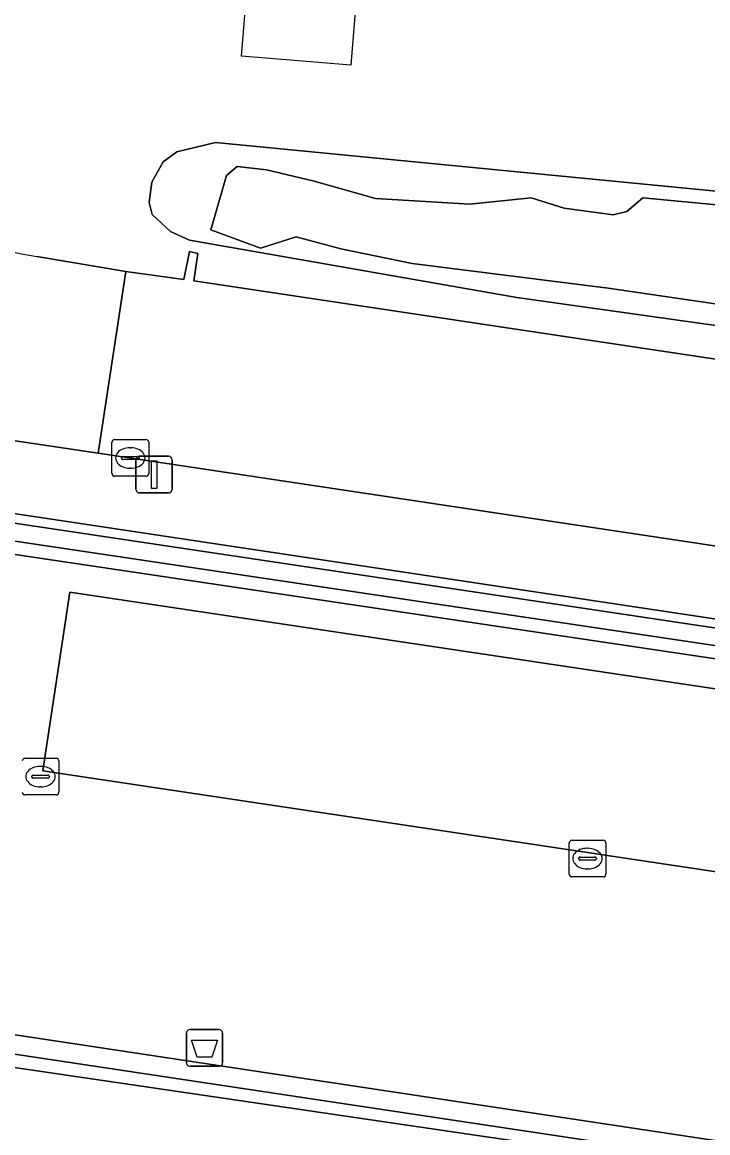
# Model space of a CAD drawing. Extents: x 164148 to 165261, y 382513 to 383432.
# Drawn here: x 164928.07 to 164946.78, y 382763.27 to 382793.54 of the extents above; entities that cross this region are included whole.
import ezdxf

# ---------------------------------------------------------------- set-up
doc = ezdxf.new("R2010")
doc.units = 0
for name, color, linetype in [('IMGEO_Afvalbak', 7, 'Continuous'), ('IMGEO_Groenvoorziening', 7, 'Continuous'), ('IMGEO_Kolk', 7, 'Continuous'), ('IMGEO_Lichtmast', 7, 'Continuous'), ('IMGEO_Muur', 7, 'Continuous'), ('IMGEO_Oever', 7, 'Continuous'), ('IMGEO_Pand_vergunning_verleend', 7, 'Continuous'), ('IMGEO_Parkeervlak_open', 7, 'Continuous'), ('IMGEO_Rijbaan_lokaal_open', 7, 'Continuous'), ('IMGEO_Voetpad_open', 7, 'Continuous'), ('IMGEO_Waterloop', 7, 'Continuous')]:
    doc.layers.add(name, color=color, linetype=linetype)

msp = doc.modelspace()

# ---------------------------------------------------------------- linework, layer by layer
at = {"layer": 'IMGEO_Afvalbak'}
for p, q in [((164932.552, 382765.182), (164932.552, 382765.982)), ((164932.552, 382765.982), (164932.552, 382765.182)), ((164932.652, 382766.082), (164933.442, 382766.082)), ((164933.442, 382766.082), (164932.652, 382766.082)), ((164933.542, 382765.982), (164933.542, 382765.182)), ((164933.542, 382765.182), (164933.542, 382765.982)), ((164933.442, 382765.082), (164932.652, 382765.082)), ((164932.652, 382765.082), (164933.442, 382765.082))]:
    msp.add_line(p, q, dxfattribs=at)
msp.add_lwpolyline([(164932.695, 382765.796), (164933.399, 382765.796), (164933.25, 382765.326), (164932.844, 382765.326), (164932.695, 382765.796)], dxfattribs=at)
for centre, start, end in [((164932.652, 382765.982), 90, 180), ((164932.652, 382765.982), 90, 180), ((164933.442, 382765.982), 0, 90), ((164933.442, 382765.982), 360, 90), ((164932.652, 382765.182), 180, 270), ((164932.652, 382765.182), 180, 270), ((164933.442, 382765.182), 270, 0), ((164933.442, 382765.182), 270, 0)]:
    msp.add_arc(centre, 0.1, start, end, dxfattribs=at)
at = {"layer": 'IMGEO_Groenvoorziening'}
for points in [[(164963.018, 382783.02), (164941.565, 382786.038), (164932.64, 382787.599), (164932.115, 382787.839), (164931.62, 382788.301), (164931.536, 382788.629), (164931.609, 382789.188), (164931.919, 382789.739), (164932.288, 382790.011), (164933.348, 382790.265), (164963.758, 382787.314)], [(164928.476, 382787.16), (164930.899, 382786.746), (164932.483, 382786.528), (164932.64, 382787.291), (164932.865, 382787.235), (164932.756, 382786.49), (164951.775, 382783.642)]]:
    msp.add_lwpolyline(points, dxfattribs=at)
msp.add_lwpolyline([(164922.379, 382780.213), (164922.444, 382780.701), (164978.319, 382772.347), (164978.327, 382772.394), (165021.417, 382765.877), (165021.448, 382766.088), (165019.888, 382766.324), (164922.449, 382780.963), (164922.259, 382780.992), (164922.147, 382779.942), (164922.558, 382779.82), (164977.759, 382771.609), (164978.243, 382771.887)], close=True, dxfattribs=at)
msp.add_arc((164929.285, 382793.16), 6.054, 198.9281, 262.3232, dxfattribs=at)
at = {"layer": 'IMGEO_Kolk'}
for p, q in [((164930.598, 382782.166), (164931.45, 382782.166)), ((164930.523, 382781.24), (164930.523, 382782.092)), ((164931.011, 382781.946), (164931.036, 382781.946)), ((164931.524, 382782.092), (164931.524, 382781.24)), ((164930.782, 382781.66), (164930.782, 382781.672)), ((164931.22, 382781.623), (164930.822, 382781.623)), ((164930.825, 382781.709), (164931.223, 382781.709)), ((164931.266, 382781.672), (164931.266, 382781.66)), ((164931.034, 382781.386), (164931.009, 382781.386)), ((164931.45, 382781.166), (164930.598, 382781.166)), ((164928.148, 382773.479), (164929, 382773.479)), ((164929.074, 382773.405), (164929.074, 382772.553)), ((164928.561, 382773.259), (164928.586, 382773.259)), ((164928.332, 382772.973), (164928.332, 382772.985)), ((164928.77, 382772.936), (164928.372, 382772.936)), ((164928.375, 382773.022), (164928.773, 382773.022)), ((164928.816, 382772.985), (164928.816, 382772.973)), ((164929, 382772.479), (164928.148, 382772.479)), ((164928.584, 382772.699), (164928.559, 382772.699)), ((164943.07, 382771.244), (164943.922, 382771.244)), ((164942.995, 382770.318), (164942.995, 382771.17)), ((164943.483, 382771.024), (164943.508, 382771.024)), ((164943.996, 382771.17), (164943.996, 382770.318)), ((164943.254, 382770.738), (164943.254, 382770.75)), ((164943.692, 382770.701), (164943.294, 382770.701)), ((164943.297, 382770.787), (164943.695, 382770.787)), ((164943.738, 382770.75), (164943.738, 382770.738)), ((164943.506, 382770.464), (164943.481, 382770.464)), ((164943.922, 382770.244), (164943.07, 382770.244))]:
    msp.add_line(p, q, dxfattribs=at)
for points in [[(164930.598, 382782.166), (164931.45, 382782.166)], [(164930.523, 382781.24), (164930.523, 382782.092)], [(164931.524, 382782.092), (164931.524, 382781.24)], [(164931.45, 382781.166), (164930.598, 382781.166)], [(164928.148, 382773.479), (164929, 382773.479)], [(164929.074, 382773.405), (164929.074, 382772.553)], [(164929, 382772.479), (164928.148, 382772.479)], [(164943.07, 382771.244), (164943.922, 382771.244)], [(164942.995, 382770.318), (164942.995, 382771.17)], [(164943.996, 382771.17), (164943.996, 382770.318)], [(164943.922, 382770.244), (164943.07, 382770.244)]]:
    msp.add_lwpolyline(points, dxfattribs=at)
for centre, radius, start, end in [((164930.6, 382782.09), 0.0765, 91.552, 178.448), ((164930.6, 382782.09), 0.0765, 91.552, 178.448), ((164931.448, 382782.09), 0.0765, 1.552, 88.448), ((164931.448, 382782.09), 0.0765, 1.552, 88.448), ((164930.822, 382781.669), 0.0403, 85.8775, 175.7526), ((164930.819, 382781.659), 0.0366, 178.938, 274.7102), ((164931.223, 382781.666), 0.043, 264.8664, 352.4533), ((164931.227, 382781.671), 0.0386, 1.7309, 96.639), ((164930.6, 382781.242), 0.0765, 181.552, 268.448), ((164930.6, 382781.242), 0.0765, 181.552, 268.448), ((164931.448, 382781.242), 0.0765, 271.552, 358.448), ((164931.448, 382781.242), 0.0765, 271.552, 358.448), ((164928.15, 382773.403), 0.0765, 91.552, 178.448), ((164928.15, 382773.403), 0.0765, 91.552, 178.448), ((164928.998, 382773.403), 0.0765, 1.552, 88.448), ((164928.998, 382773.403), 0.0765, 1.552, 88.448), ((164928.372, 382772.982), 0.0403, 85.8775, 175.7526), ((164928.369, 382772.972), 0.0366, 178.938, 274.7102), ((164928.773, 382772.979), 0.043, 264.8664, 352.4533), ((164928.777, 382772.984), 0.0386, 1.7309, 96.639), ((164928.15, 382772.555), 0.0765, 181.552, 268.448), ((164928.15, 382772.555), 0.0765, 181.552, 268.448), ((164928.998, 382772.555), 0.0765, 271.552, 358.448), ((164928.998, 382772.555), 0.0765, 271.552, 358.448), ((164943.072, 382771.168), 0.0765, 91.552, 178.448), ((164943.072, 382771.168), 0.0765, 91.552, 178.448), ((164943.92, 382771.168), 0.0765, 1.552, 88.448), ((164943.92, 382771.168), 0.0765, 1.552, 88.448), ((164943.294, 382770.747), 0.0403, 85.8775, 175.7526), ((164943.291, 382770.737), 0.0366, 178.938, 274.7102), ((164943.695, 382770.744), 0.043, 264.8664, 352.4533), ((164943.699, 382770.749), 0.0386, 1.7309, 96.639), ((164943.072, 382770.32), 0.0765, 181.552, 268.448), ((164943.072, 382770.32), 0.0765, 181.552, 268.448), ((164943.92, 382770.32), 0.0765, 271.552, 358.448), ((164943.92, 382770.32), 0.0765, 271.552, 358.448)]:
    msp.add_arc(centre, radius, start, end, dxfattribs=at)
for centre, major_axis, ratio, start_param, end_param in [((164931.01, 382781.666), (-0.387, 0.002), 0.722429, 4.712389, 7.853982), ((164931.035, 382781.666), (-0.39, 0.002), 0.717154, 1.570796, 4.712389), ((164928.56, 382772.979), (-0.387, 0.002), 0.722429, 4.712389, 7.853982), ((164928.585, 382772.979), (-0.39, 0.002), 0.717154, 1.570796, 4.712389), ((164943.482, 382770.744), (-0.387, 0.002), 0.722429, 4.712389, 7.853982), ((164943.507, 382770.744), (-0.39, 0.002), 0.717154, 1.570796, 4.712389)]:
    msp.add_ellipse(centre, major_axis=major_axis, ratio=ratio, start_param=start_param, end_param=end_param, dxfattribs=at)
at = {"layer": 'IMGEO_Lichtmast'}
for p, q in [((164931.177, 382780.811), (164931.177, 382781.611)), ((164931.177, 382781.611), (164931.177, 382780.811)), ((164931.277, 382781.711), (164932.067, 382781.711)), ((164932.067, 382781.711), (164931.277, 382781.711)), ((164932.167, 382781.611), (164932.167, 382780.811)), ((164932.167, 382780.811), (164932.167, 382781.611)), ((164932.067, 382780.711), (164931.277, 382780.711)), ((164931.277, 382780.711), (164932.067, 382780.711))]:
    msp.add_line(p, q, dxfattribs=at)
msp.add_lwpolyline([(164931.597, 382781.586), (164931.747, 382781.586), (164931.747, 382780.836), (164931.597, 382780.836), (164931.597, 382781.586)], dxfattribs=at)
for centre, start, end in [((164931.277, 382781.611), 90, 180), ((164931.277, 382781.611), 90, 180), ((164932.067, 382781.611), 0, 90), ((164932.067, 382781.611), 360, 90), ((164931.277, 382780.811), 180, 270), ((164931.277, 382780.811), 180, 270), ((164932.067, 382780.811), 270, 0), ((164932.067, 382780.811), 270, 0)]:
    msp.add_arc(centre, 0.1, start, end, dxfattribs=at)
at = {"layer": 'IMGEO_Muur'}
for points in [[(164922.444, 382780.701), (164922.379, 382780.213), (164978.243, 382771.887), (164978.237, 382771.852), (165020.819, 382765.438), (164997.52, 382612.103), (165008.953, 382610.331), (165009.071, 382611.02), (164998.342, 382612.71), (165013.309, 382711.956), (165052.963, 382743.453), (165046.863, 382751.124), (165046.284, 382750.667), (165051.904, 382743.642), (165013.461, 382712.992), (165021.417, 382765.877), (164978.327, 382772.394), (164978.319, 382772.347)], [(164973.881, 382759), (164912.216, 382768.303), (164906.654, 382769.142), (164907.355, 382774.135), (164906.817, 382774.223), (164906.798, 382774.086), (164906.053, 382768.689), (164914.504, 382767.418), (164946.117, 382762.666), (165000.582, 382754.478), (165000.69, 382755.098)]]:
    msp.add_lwpolyline(points, close=True, dxfattribs=at)
at = {"layer": 'IMGEO_Oever'}
for points in [[(164963.758, 382787.314), (164933.348, 382790.265), (164932.288, 382790.011), (164931.919, 382789.739), (164931.609, 382789.188), (164931.536, 382788.629), (164931.62, 382788.301), (164932.115, 382787.839), (164932.64, 382787.599), (164941.565, 382786.038), (164963.018, 382783.02)], [(164951.146, 382785.255), (164944.055, 382786.294), (164938.708, 382786.967), (164936.766, 382787.366), (164935.548, 382787.69), (164934.577, 382787.385), (164933.224, 382787.884), (164933.643, 382789.365), (164933.934, 382789.611), (164934.74, 382789.522), (164936.038, 382789.208), (164937.714, 382788.742), (164940.284, 382788.588), (164941.961, 382788.756), (164942.855, 382788.477), (164944.192, 382788.292), (164944.568, 382788.381), (164945.009, 382788.756), (164950.473, 382788.241)]]:
    msp.add_lwpolyline(points, dxfattribs=at)
at = {"layer": 'IMGEO_Pand_vergunning_verleend'}
msp.add_lwpolyline([(164934.059, 382792.616), (164934.213, 382794.521), (164937.191, 382794.278), (164937.036, 382792.374)], close=True, dxfattribs=at)
at = {"layer": 'IMGEO_Parkeervlak_open'}
for points in [[(164929.373, 382778.003), (164977.643, 382770.78), (164977.759, 382771.609), (164922.558, 382779.82), (164922.147, 382779.942), (164922.259, 382780.992), (164914.311, 382782.186), (164912.216, 382768.303), (164973.881, 382759), (164974.815, 382765.103), (164976.796, 382764.799), (164976.956, 382765.895), (164928.639, 382773.137)], [(164929.373, 382778.003), (164928.639, 382773.137), (164976.956, 382765.895), (164977.643, 382770.78)]]:
    msp.add_lwpolyline(points, close=True, dxfattribs=at)
at = {"layer": 'IMGEO_Rijbaan_lokaal_open'}
for points in [[(164911.187, 382789.711), (164907.433, 382790.237), (164906.667, 382785.288), (164907.627, 382785.146), (164922.741, 382782.898), (164930.148, 382781.796), (164930.899, 382786.746), (164928.476, 382787.16)], [(164991.105, 382777.717), (164991.2, 382778.466), (164990.931, 382778.502), (164990.853, 382777.76), (164971.059, 382780.72), (164971.163, 382781.459), (164970.897, 382781.5), (164970.742, 382780.765), (164952.061, 382783.58), (164952.161, 382784.322), (164951.9, 382784.367), (164951.775, 382783.642), (164932.756, 382786.49), (164932.865, 382787.235), (164932.64, 382787.291), (164932.483, 382786.528), (164930.899, 382786.746), (164930.148, 382781.796), (165029.503, 382766.864), (165037.597, 382765.661)]]:
    msp.add_lwpolyline(points, dxfattribs=at)
msp.add_arc((164929.285, 382793.16), 6.054, 198.9281, 262.3232, dxfattribs=at)
at = {"layer": 'IMGEO_Voetpad_open'}
for points in [[(164916.634, 382744.841), (164917.785, 382752.413), (164917.921, 382753.31), (164919.859, 382766.219), (164946.065, 382762.373), (164946.117, 382762.666), (164914.504, 382767.418), (164906.053, 382768.689), (164902.468, 382769.193), (164902.133, 382769.244), (164904.223, 382783.071), (164898.641, 382783.916), (164898.494, 382782.948), (164887.884, 382712.15), (164887.926, 382708.278), (164877.184, 382636.451), (164879.625, 382636.086), (164885.567, 382635.198), (164899.875, 382633.059)], [(164919.859, 382766.219), (164917.921, 382753.31), (164918.462, 382753.249), (164919.326, 382759.16), (164931.214, 382757.394), (164933.19, 382757.101), (164945.061, 382755.338), (164946.065, 382762.373)]]:
    msp.add_lwpolyline(points, close=True, dxfattribs=at)
for points in [[(164930.148, 382781.796), (164922.741, 382782.898), (164922.449, 382780.963), (165019.888, 382766.324), (165021.448, 382766.088), (165027.636, 382765.153), (165029.223, 382764.913), (165037.261, 382763.722)], [(165037.597, 382765.661), (165029.503, 382766.864), (164930.148, 382781.796)]]:
    msp.add_lwpolyline(points, dxfattribs=at)
at = {"layer": 'IMGEO_Waterloop'}
msp.add_lwpolyline([(164950.473, 382788.241), (164945.009, 382788.756), (164944.568, 382788.381), (164944.192, 382788.292), (164942.855, 382788.477), (164941.961, 382788.756), (164940.284, 382788.588), (164937.714, 382788.742), (164936.038, 382789.208), (164934.74, 382789.522), (164933.934, 382789.611), (164933.643, 382789.365), (164933.224, 382787.884), (164934.577, 382787.385), (164935.548, 382787.69), (164936.766, 382787.366), (164938.708, 382786.967), (164944.055, 382786.294), (164951.146, 382785.255)], dxfattribs=at)

doc.saveas('drawing.dxf')
